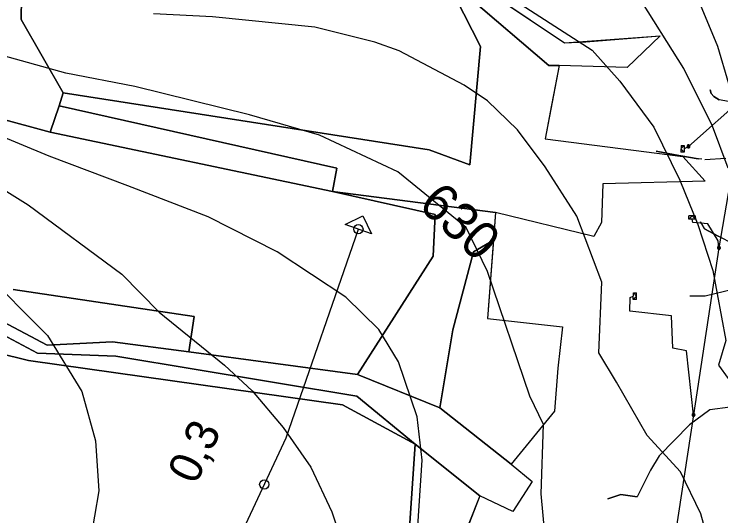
# Model space of a CAD drawing. Extents: x -709418 to -703832, y -1161719 to -1157826.
# Drawn here: x -707183.6 to -707032.1, y -1160419 to -1160311.5 of the extents above; entities that cross this region are included whole.
import ezdxf

# ---------------------------------------------------------------- set-up
doc = ezdxf.new("R2010")
doc.units = 0
for name, color, linetype in [('102_obvod PÚ', 7, 'Continuous'), ('120_vrstevnice hlavní', 7, 'Continuous'), ('121_vrstevnice hlavní_popis', 7, 'Continuous'), ('122_vrstevnice základní', 7, 'Continuous'), ('204_zahrada_KN', 7, 'Continuous'), ('206_TTP_KN', 7, 'Continuous'), ('207_lesní pozemek_KN', 7, 'Continuous'), ('210_ostatní plocha_KN', 7, 'Continuous'), ('301_polní cesta_stav', 7, 'Continuous'), ('311_polní cesta_staničení', 7, 'Continuous'), ('502_vodní tok_popis', 7, 'Continuous'), ('708_el NN nadzemní a podzemní_ E.ON', 7, 'Continuous'), ('717_elektronická komunikace O2', 7, 'Continuous'), ('Trasa-Hlavni  staniceni', 7, 'Continuous')]:
    doc.layers.add(name, color=color, linetype=linetype)

# ---------------------------------------------------------------- blocks, each defined once
blk = doc.blocks.new('Elektro - Implicitní$0$NN4601')
for points in [[(0.63, 0), (0.62, 0.07), (0.61, 0.13), (0.6, 0.2), (0.57, 0.26), (0.54, 0.32), (0.51, 0.37), (0.47, 0.42), (0.42, 0.47), (0.37, 0.51), (0.31, 0.55), (0.25, 0.58), (0.19, 0.6), (0.13, 0.62), (0.06, 0.63), (0, 0.63), (-0.07, 0.63), (-0.13, 0.62), (-0.2, 0.6), (-0.26, 0.58), (-0.32, 0.55), (-0.37, 0.51), (-0.42, 0.47), (-0.47, 0.42), (-0.51, 0.37), (-0.55, 0.32), (-0.58, 0.26), (-0.6, 0.2), (-0.62, 0.13), (-0.63, 0.07), (-0.63, 0), (-0.63, -0.07), (-0.62, -0.13), (-0.6, -0.19), (-0.58, -0.26), (-0.55, -0.31), (-0.51, -0.37), (-0.47, -0.42), (-0.42, -0.47), (-0.37, -0.51), (-0.32, -0.54), (-0.26, -0.57), (-0.2, -0.6), (-0.13, -0.62), (-0.07, -0.63), (0, -0.63), (0.06, -0.63), (0.13, -0.62), (0.19, -0.6), (0.25, -0.57), (0.31, -0.54), (0.37, -0.51), (0.42, -0.47), (0.47, -0.42), (0.51, -0.37), (0.54, -0.31), (0.57, -0.26), (0.6, -0.19), (0.61, -0.13), (0.62, -0.07), (0.63, 0)], [(0.47, 0), (0.47, 0.05), (0.46, 0.1), (0.45, 0.15), (0.43, 0.19), (0.41, 0.24), (0.38, 0.28), (0.35, 0.32), (0.31, 0.35), (0.28, 0.38), (0.23, 0.41), (0.19, 0.43), (0.14, 0.45), (0.1, 0.46), (0.05, 0.47), (0, 0.47), (-0.05, 0.47), (-0.1, 0.46), (-0.15, 0.45), (-0.19, 0.43), (-0.24, 0.41), (-0.28, 0.38), (-0.32, 0.35), (-0.35, 0.32), (-0.38, 0.28), (-0.41, 0.24), (-0.43, 0.19), (-0.45, 0.15), (-0.46, 0.1), (-0.47, 0.05), (-0.47, 0), (-0.47, -0.05), (-0.46, -0.1), (-0.45, -0.15), (-0.43, -0.19), (-0.41, -0.24), (-0.38, -0.28), (-0.35, -0.32), (-0.32, -0.35), (-0.28, -0.38), (-0.24, -0.41), (-0.19, -0.43), (-0.15, -0.45), (-0.1, -0.46), (-0.05, -0.47), (0, -0.47), (0.05, -0.47), (0.1, -0.46), (0.14, -0.45), (0.19, -0.43), (0.23, -0.41), (0.28, -0.38), (0.31, -0.35), (0.35, -0.32), (0.38, -0.28), (0.41, -0.24), (0.43, -0.19), (0.45, -0.15), (0.46, -0.1), (0.47, -0.05), (0.47, 0)], [(0.31, 0), (0.31, 0.03), (0.31, 0.07), (0.3, 0.1), (0.29, 0.13), (0.27, 0.16), (0.25, 0.19), (0.23, 0.21), (0.21, 0.23), (0.18, 0.26), (0.15, 0.27), (0.13, 0.29), (0.09, 0.3), (0.06, 0.31), (0.03, 0.31), (0, 0.32), (-0.04, 0.31), (-0.07, 0.31), (-0.1, 0.3), (-0.13, 0.29), (-0.16, 0.27), (-0.19, 0.26), (-0.21, 0.23), (-0.24, 0.21), (-0.26, 0.19), (-0.28, 0.16), (-0.29, 0.13), (-0.3, 0.1), (-0.31, 0.07), (-0.32, 0.03), (-0.32, 0), (-0.32, -0.03), (-0.31, -0.06), (-0.3, -0.1), (-0.29, -0.13), (-0.28, -0.16), (-0.26, -0.18), (-0.24, -0.21), (-0.21, -0.23), (-0.19, -0.25), (-0.16, -0.27), (-0.13, -0.29), (-0.1, -0.3), (-0.07, -0.31), (-0.04, -0.31), (0, -0.31), (0.03, -0.31), (0.06, -0.31), (0.09, -0.3), (0.13, -0.29), (0.15, -0.27), (0.18, -0.25), (0.21, -0.23), (0.23, -0.21), (0.25, -0.18), (0.27, -0.16), (0.29, -0.13), (0.3, -0.1), (0.31, -0.06), (0.31, -0.03), (0.31, 0)], [(0.15, 0), (0.15, 0.02), (0.15, 0.03), (0.15, 0.05), (0.14, 0.06), (0.13, 0.08), (0.13, 0.09), (0.11, 0.11), (0.1, 0.12), (0.09, 0.13), (0.08, 0.14), (0.06, 0.14), (0.05, 0.15), (0.03, 0.15), (0.01, 0.16), (0, 0.16), (-0.02, 0.16), (-0.04, 0.15), (-0.05, 0.15), (-0.07, 0.14), (-0.08, 0.14), (-0.09, 0.13), (-0.11, 0.12), (-0.12, 0.11), (-0.13, 0.09), (-0.14, 0.08), (-0.15, 0.06), (-0.15, 0.05), (-0.16, 0.03), (-0.16, 0.02), (-0.16, 0), (-0.16, -0.02), (-0.16, -0.03), (-0.15, -0.05), (-0.15, -0.06), (-0.14, -0.08), (-0.13, -0.09), (-0.12, -0.1), (-0.11, -0.12), (-0.09, -0.13), (-0.08, -0.14), (-0.07, -0.14), (-0.05, -0.15), (-0.04, -0.15), (-0.02, -0.16), (0, -0.16), (0.01, -0.16), (0.03, -0.15), (0.05, -0.15), (0.06, -0.14), (0.08, -0.14), (0.09, -0.13), (0.1, -0.12), (0.11, -0.1), (0.13, -0.09), (0.13, -0.08), (0.14, -0.06), (0.15, -0.05), (0.15, -0.03), (0.15, -0.02), (0.15, 0)]]:
    blk.add_lwpolyline(points)
blk = doc.blocks.new('Elektro - Implicitní$0$NN6301')
for points in [[(0, -0.7), (-0.7, 0)], [(-0.7, -0.7), (-0.7, 0), (0.7, 0), (0.7, -0.7)], [(-0.7, -0.7), (0.7, -0.7)], [(0, -0.7), (0.7, 0)]]:
    blk.add_lwpolyline(points)
blk = doc.blocks.new('_kolecko-HB')
blk.add_circle((0, 0.002), 0.5)

msp = doc.modelspace()

# ---------------------------------------------------------------- linework, layer by layer
at = {"layer": '102_obvod PÚ'}
msp.add_lwpolyline([(-707081.66, -1160306.81), (-707065.6, -1160317.58), (-707045.05, -1160316.09), (-707052.12, -1160322.86), (-707066.75, -1160322.44), (-707069.74, -1160338.21), (-707040.2, -1160341.99), (-707035.42, -1160347.27), (-707057.4, -1160347.8), (-707057.69, -1160356.11), (-707059.31, -1160359.13), (-707080.36, -1160354), (-707082.09, -1160376.67), (-707065.98, -1160378.44), (-707067, -1160387.3), (-707067.73, -1160396.53), (-707077, -1160407.94), (-707072.51, -1160411.65), (-707076.65, -1160418.08), (-707083.71, -1160414.72), (-707090.49, -1160431.78)], dxfattribs=at)
at = {"layer": '120_vrstevnice hlavní'}
for points in [[(-707086.69, -1160357.22), (-707101.31, -1160345.23), (-707118.07, -1160337.4), (-707133.12, -1160333.06), (-707157.71, -1160326.99), (-707172.46, -1160324.09), (-707187.21, -1160320.04), (-707196.91, -1160316.28), (-707209.49, -1160308.33), (-707221.21, -1160298.93), (-707230.9, -1160286.49), (-707235.96, -1160277.66)], [(-707071.81, -1160489.15), (-707065.43, -1160483.92), (-707062.06, -1160479.98), (-707060, -1160474.86), (-707059.7, -1160468.54), (-707059.87, -1160456.58), (-707064.49, -1160440.56), (-707067.71, -1160432.72), (-707069.74, -1160423.56), (-707070.61, -1160414.26), (-707070.08, -1160399.39), (-707073.04, -1160393.37), (-707082.06, -1160366.62), (-707086.69, -1160357.22)]]:
    msp.add_lwpolyline(points, dxfattribs=at)
at = {"layer": '122_vrstevnice základní'}
for points in [[(-707173.89, -1160229.82), (-707161.58, -1160237.08), (-707155.1, -1160240.06), (-707126.17, -1160248.73), (-707072.66, -1160271.59), (-707060.51, -1160278.1), (-707048.93, -1160286.05), (-707043.39, -1160294.11), (-707039.03, -1160303.32), (-707032.8, -1160318.33), (-707030.42, -1160326.35)], [(-707293.35, -1160243.63), (-707279.65, -1160265.66), (-707274.87, -1160277.52), (-707270.1, -1160291.4), (-707267.06, -1160298.35), (-707262.86, -1160305.58), (-707255.05, -1160315.56), (-707248.83, -1160321.92), (-707241.74, -1160327.56), (-707214.99, -1160345.21), (-707206.31, -1160352.01), (-707190.54, -1160366.18), (-707176.37, -1160380.36), (-707169.06, -1160392.35)], [(-707216.25, -1160247.81), (-707208.81, -1160257.2), (-707199.51, -1160265.66), (-707189.82, -1160273.32), (-707182.01, -1160279.11), (-707170, -1160286.2), (-707159.15, -1160290.54), (-707147.58, -1160293.57), (-707102.45, -1160298.78), (-707093.77, -1160300.81), (-707085.1, -1160303.84), (-707078.88, -1160306.74), (-707059.64, -1160319.18), (-707053.71, -1160325.83), (-707046.47, -1160335.67), (-707040.84, -1160347.05), (-707036.98, -1160356.57), (-707033.79, -1160366.42), (-707031, -1160381.41), (-707032.56, -1160386.71), (-707026.38, -1160395.27)], [(-707009.56, -1160420.55), (-707013.67, -1160417.17), (-707015.1, -1160412), (-707016.15, -1160403.5), (-707018.79, -1160390.33), (-707020.84, -1160381.99), (-707021.89, -1160373.85), (-707025.49, -1160344.4), (-707030.48, -1160344.5), (-707033.85, -1160335.48), (-707040, -1160323.09), (-707050.09, -1160307.03), (-707055.44, -1160300.08), (-707059.06, -1160296.9), (-707073.96, -1160288.08), (-707081.05, -1160284.6), (-707092.62, -1160280.27), (-707107.08, -1160277.23), (-707127.33, -1160275.64), (-707141.8, -1160273.47), (-707150.47, -1160271.3), (-707162.05, -1160267.1), (-707173.62, -1160261.9), (-707178.97, -1160258.86)], [(-707034.27, -1160426.06), (-707036.33, -1160418.56), (-707040.69, -1160409.54), (-707047.89, -1160401.8), (-707054.46, -1160390.36), (-707058.22, -1160384.08), (-707057.61, -1160368.93), (-707062.96, -1160354.76), (-707069.76, -1160344.2), (-707075.69, -1160336.24), (-707082.06, -1160330.02), (-707087.12, -1160326.7), (-707101.01, -1160319.32), (-707106.21, -1160317.44), (-707119.09, -1160314.26), (-707141.04, -1160312.04), (-707153.66, -1160311.36)], [(-707097.39, -1160426.65), (-707096.13, -1160407.07), (-707097.14, -1160397.78), (-707101.15, -1160386), (-707105.35, -1160379.06), (-707112.43, -1160372.11), (-707127.19, -1160362.42), (-707141.94, -1160354.9), (-707159.15, -1160348.25), (-707176.08, -1160341.88), (-707195.21, -1160333.95)], [(-707205.2, -1160336.94), (-707180.56, -1160352.3), (-707160.46, -1160367.2), (-707152.5, -1160375.3), (-707138.47, -1160386.72), (-707132.54, -1160392.22), (-707125.89, -1160400.03), (-707119.96, -1160408.56), (-707115.47, -1160418.11), (-707113.88, -1160422.74), (-707110.41, -1160438.36), (-707109.83, -1160446.46), (-707110.12, -1160454.13), (-707111.71, -1160460.64), (-707115.04, -1160467.29), (-707123.57, -1160473.66), (-707142.66, -1160482.19), (-707149.03, -1160487.69)], [(-707169.06, -1160392.35), (-707166.1, -1160402.92), (-707165.37, -1160413.63), (-707167.25, -1160424.48), (-707171.16, -1160433.16), (-707174.49, -1160446.9), (-707176.22, -1160455.86)]]:
    msp.add_lwpolyline(points, dxfattribs=at)
at = {"layer": '204_zahrada_KN'}
for p, q in [((-707099.65, -1160433.48), (-707097.58, -1160403.65)), ((-707097.58, -1160403.65), (-707083.71, -1160414.72)), ((-707083.71, -1160414.72), (-707090.49, -1160431.78))]:
    msp.add_line(p, q, dxfattribs=at)
at = {"layer": '206_TTP_KN'}
for p, q in [((-707182.07, -1160312.58), (-707181.81, -1160302.5)), ((-707091.23, -1160303.38), (-707083.56, -1160318.4)), ((-707083.56, -1160318.4), (-707091.23, -1160303.38)), ((-707091.23, -1160303.38), (-707068.93, -1160322.43)), ((-707173.04, -1160328.34), (-707182.07, -1160312.58)), ((-707083.56, -1160318.4), (-707085.91, -1160343.73)), ((-707085.91, -1160343.73), (-707083.56, -1160318.4)), ((-707068.93, -1160322.43), (-707066.75, -1160322.44)), ((-707066.75, -1160322.44), (-707068.36, -1160330.99)), ((-707173.93, -1160331.11), (-707173.04, -1160328.34)), ((-707094.58, -1160340.52), (-707173.04, -1160328.34)), ((-707173.04, -1160328.34), (-707094.58, -1160340.52)), ((-707203.73, -1160329.24), (-707175.84, -1160336.73)), ((-707114.39, -1160344.48), (-707173.93, -1160331.11)), ((-707068.36, -1160330.99), (-707069.74, -1160338.21)), ((-707175.84, -1160336.73), (-707115.31, -1160349.47)), ((-707069.74, -1160338.21), (-707040.2, -1160341.99)), ((-707085.91, -1160343.73), (-707094.58, -1160340.52)), ((-707094.58, -1160340.52), (-707085.91, -1160343.73)), ((-707040.2, -1160341.99), (-707035.42, -1160347.27)), ((-707115.31, -1160349.47), (-707114.39, -1160344.48)), ((-707057.4, -1160347.8), (-707057.69, -1160356.11)), ((-707035.42, -1160347.27), (-707057.4, -1160347.8)), ((-707115.31, -1160349.47), (-707093.3, -1160354.43)), ((-707080.36, -1160354), (-707115.31, -1160349.47)), ((-707059.31, -1160359.13), (-707080.36, -1160354)), ((-707093.3, -1160354.43), (-707093.76, -1160363.35)), ((-707057.69, -1160356.11), (-707059.31, -1160359.13)), ((-707093.76, -1160363.35), (-707109.98, -1160388.71)), ((-707144.98, -1160376.26), (-707183.73, -1160370.48)), ((-707146.12, -1160383.83), (-707144.98, -1160376.26)), ((-707191.69, -1160382.87), (-707180.48, -1160385.72)), ((-707109.98, -1160388.71), (-707146.12, -1160383.83)), ((-707180.48, -1160385.72), (-707113.19, -1160395.21)), ((-707113.19, -1160395.21), (-707097.58, -1160403.65)), ((-707097.58, -1160403.65), (-707099.65, -1160433.48))]:
    msp.add_line(p, q, dxfattribs=at)
at = {"layer": '207_lesní pozemek_KN'}
for p, q in [((-707181.81, -1160302.5), (-707182.07, -1160312.58)), ((-707182.07, -1160312.58), (-707173.04, -1160328.34)), ((-707173.04, -1160328.34), (-707173.93, -1160331.11)), ((-707175.84, -1160336.73), (-707203.73, -1160329.24)), ((-707173.93, -1160331.11), (-707175.84, -1160336.73))]:
    msp.add_line(p, q, dxfattribs=at)
at = {"layer": '210_ostatní plocha_KN'}
for p, q in [((-707068.93, -1160322.43), (-707091.23, -1160303.38)), ((-707081.66, -1160306.81), (-707065.6, -1160317.58)), ((-707060.98, -1160317.4), (-707045.05, -1160316.09)), ((-707045.05, -1160316.09), (-707052.12, -1160322.86)), ((-707065.6, -1160317.58), (-707060.98, -1160317.4)), ((-707066.75, -1160322.44), (-707068.93, -1160322.43)), ((-707052.12, -1160322.86), (-707066.75, -1160322.44)), ((-707175.84, -1160336.73), (-707173.93, -1160331.11)), ((-707173.93, -1160331.11), (-707114.39, -1160344.48)), ((-707115.31, -1160349.47), (-707175.84, -1160336.73)), ((-707114.39, -1160344.48), (-707115.31, -1160349.47)), ((-707115.31, -1160349.47), (-707080.36, -1160354)), ((-707093.3, -1160354.43), (-707115.31, -1160349.47)), ((-707080.36, -1160354), (-707080.82, -1160359.89)), ((-707093.76, -1160363.35), (-707093.3, -1160354.43)), ((-707080.82, -1160359.89), (-707085.11, -1160362.43)), ((-707085.11, -1160362.43), (-707080.82, -1160359.89)), ((-707080.82, -1160359.89), (-707082.09, -1160376.67)), ((-707109.98, -1160388.71), (-707093.76, -1160363.35)), ((-707085.11, -1160362.43), (-707089.54, -1160379.13)), ((-707089.54, -1160379.13), (-707085.11, -1160362.43)), ((-707208.42, -1160365.49), (-707176.45, -1160382.4)), ((-707176.45, -1160382.4), (-707208.42, -1160365.49)), ((-707178.56, -1160384.15), (-707206.82, -1160368.95)), ((-707206.82, -1160368.95), (-707178.56, -1160384.15)), ((-707183.73, -1160370.48), (-707144.98, -1160376.26)), ((-707144.98, -1160376.26), (-707146.12, -1160383.83)), ((-707082.09, -1160376.67), (-707065.98, -1160378.44)), ((-707065.98, -1160378.44), (-707067, -1160387.3)), ((-707089.54, -1160379.13), (-707092.28, -1160395.81)), ((-707092.28, -1160395.81), (-707089.54, -1160379.13)), ((-707180.48, -1160385.72), (-707191.69, -1160382.87)), ((-707176.45, -1160382.4), (-707162.47, -1160381.69)), ((-707162.47, -1160381.69), (-707176.45, -1160382.4)), ((-707162.47, -1160381.69), (-707146.12, -1160383.83)), ((-707146.12, -1160383.83), (-707162.47, -1160381.69)), ((-707161.79, -1160384.79), (-707178.56, -1160384.15)), ((-707178.56, -1160384.15), (-707161.79, -1160384.79)), ((-707146.12, -1160383.83), (-707109.98, -1160388.71)), ((-707113.19, -1160395.21), (-707180.48, -1160385.72)), ((-707110.12, -1160393.36), (-707161.79, -1160384.79)), ((-707161.79, -1160384.79), (-707110.12, -1160393.36)), ((-707067, -1160387.3), (-707067.73, -1160396.53)), ((-707109.98, -1160388.71), (-707092.28, -1160395.81)), ((-707092.28, -1160395.81), (-707109.98, -1160388.71)), ((-707097.58, -1160403.65), (-707110.12, -1160393.36)), ((-707110.12, -1160393.36), (-707097.58, -1160403.65)), ((-707097.58, -1160403.65), (-707113.19, -1160395.21)), ((-707092.28, -1160395.81), (-707077, -1160407.94)), ((-707077, -1160407.94), (-707092.28, -1160395.81)), ((-707067.73, -1160396.53), (-707077, -1160407.94)), ((-707083.71, -1160414.72), (-707097.58, -1160403.65)), ((-707077, -1160407.94), (-707072.51, -1160411.65)), ((-707072.51, -1160411.65), (-707076.65, -1160418.08)), ((-707076.65, -1160418.08), (-707083.71, -1160414.72))]:
    msp.add_line(p, q, dxfattribs=at)
at = {"layer": '301_polní cesta_stav'}
msp.add_lwpolyline([(-707158.87, -1160698.37), (-707169.16, -1160672.32), (-707183.38, -1160617.32), (-707177.2, -1160539.46), (-707173.49, -1160505.47), (-707125.26, -1160402.27), (-707109.77, -1160357.54)], dxfattribs=at)
at = {"layer": '311_polní cesta_staničení'}
msp.add_lwpolyline([(-707112.6, -1160356.56), (-707108.79, -1160354.71), (-707106.93, -1160358.52), (-707112.6, -1160356.56)], dxfattribs=at)
at = {"layer": '708_el NN nadzemní a podzemní_ E.ON'}
for points in [[(-707024.88, -1160298.37), (-707025.01, -1160300.29), (-707026.92, -1160329.11), (-707032.49, -1160361.54), (-707037.93, -1160397.34), (-707043.05, -1160431.05), (-707045.46, -1160463.14), (-707060.06, -1160494.31), (-707076.45, -1160523.91)], [(-707026.92, -1160329.11), (-707039.01, -1160339.8), (-707039.94, -1160340.34)], [(-707032.49, -1160361.54), (-707032.66, -1160360.05), (-707034.86, -1160356.41), (-707038.11, -1160356.13), (-707038.23, -1160355.39)], [(-707037.93, -1160397.34), (-707039.43, -1160383.6), (-707042.34, -1160383.02), (-707042.63, -1160376.14), (-707051.57, -1160375.13), (-707051.52, -1160372.17), (-707050.84, -1160371.9)]]:
    msp.add_lwpolyline(points, dxfattribs=at)
at = {"layer": '717_elektronická komunikace O2'}
for points in [[(-707028.46, -1160330.51), (-707032.47, -1160329.85), (-707033.61, -1160329.08), (-707034.17, -1160328.45), (-707034.39, -1160327.69)], [(-707034.39, -1160327.69), (-707034.17, -1160328.45), (-707033.61, -1160329.08), (-707032.47, -1160329.85)], [(-707036.15, -1160342.54), (-707036.84, -1160342.44), (-707037.36, -1160342.37), (-707041.89, -1160341.62), (-707045.93, -1160340.82)], [(-707045.93, -1160340.82), (-707041.89, -1160341.62), (-707037.36, -1160342.37), (-707036.84, -1160342.44)], [(-707035.52, -1160342.63), (-707031.04, -1160342.31)], [(-707029.31, -1160360.76), (-707032.64, -1160359.02), (-707035.57, -1160357.48), (-707036.43, -1160355.98)], [(-707036.43, -1160355.98), (-707035.57, -1160357.48), (-707032.64, -1160359.02)], [(-707038.72, -1160371.84), (-707035.41, -1160371.86), (-707029.47, -1160370.39), (-707029.01, -1160370.14)], [(-707038.72, -1160371.84), (-707035.41, -1160371.86), (-707029.47, -1160370.39)], [(-707028.49, -1160395.31), (-707030.11, -1160395.71), (-707034.44, -1160396.24), (-707038.79, -1160399.47), (-707045.26, -1160406.15), (-707047.15, -1160409.19), (-707049.99, -1160414.89), (-707053.53, -1160414.4), (-707056.27, -1160415.31)], [(-707056.27, -1160415.31), (-707053.53, -1160414.4), (-707049.99, -1160414.89)]]:
    msp.add_lwpolyline(points, dxfattribs=at)

# ---------------------------------------------------------------- block references
at = {"layer": '708_el NN nadzemní a podzemní_ E.ON'}
for p, rotation in [((-707039.94, -1160340.34), -92.48954166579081), ((-707038.23, -1160355.39), -178.41364449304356), ((-707050.84, -1160371.9), 88.71549445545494)]:
    msp.add_blockref('Elektro - Implicitní$0$NN6301', p, dxfattribs=dict(at, rotation=rotation))
for p, xscale, yscale, rotation in [((-707039.01, -1160339.8), 0.5, 0.5, 91.3165333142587), ((-707032.49, -1160361.54), 0.4999999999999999, 0.49999999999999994, 81.36126668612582), ((-707037.93, -1160397.34), 0.49999999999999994, 0.4999999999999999, 81.36205839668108)]:
    msp.add_blockref('Elektro - Implicitní$0$NN4601', p, dxfattribs=dict(at, xscale=xscale, yscale=yscale, rotation=rotation))
at = {"layer": 'Trasa-Hlavni  staniceni'}
for p, xscale, yscale, rotation in [((-707109.77, -1160357.54), 1.9999999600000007, 1.9999999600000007, 70.90088594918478), ((-707129.93, -1160412.26), 1.9999999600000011, 1.9999999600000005, 64.95059957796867)]:
    msp.add_blockref('_kolecko-HB', p, dxfattribs=dict(at, xscale=xscale, yscale=yscale, rotation=rotation))

# ---------------------------------------------------------------- texts
at = {"layer": '121_vrstevnice hlavní_popis'}
msp.add_text('630', height=8, rotation=317.1828, dxfattribs=at).set_placement((-707097.2, -1160352.69))
at = {"layer": '502_vodní tok_popis'}
msp.add_text('Kunějovský potok (Lesy ČR, s.p.)', height=10, rotation=70.1604, dxfattribs=at).set_placement((-707028.86, -1160545.06))
at = {"layer": 'Trasa-Hlavni  staniceni'}
for s, height, rotation, p in [('0,4', 0.000000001, 70.9009, (-707125.22, -1160353.25)), ('0,3', 7, 64.9506, (-707144.59, -1160412.5))]:
    msp.add_text(s, height=height, rotation=rotation, dxfattribs=at).set_placement(p)

doc.saveas('drawing.dxf')
